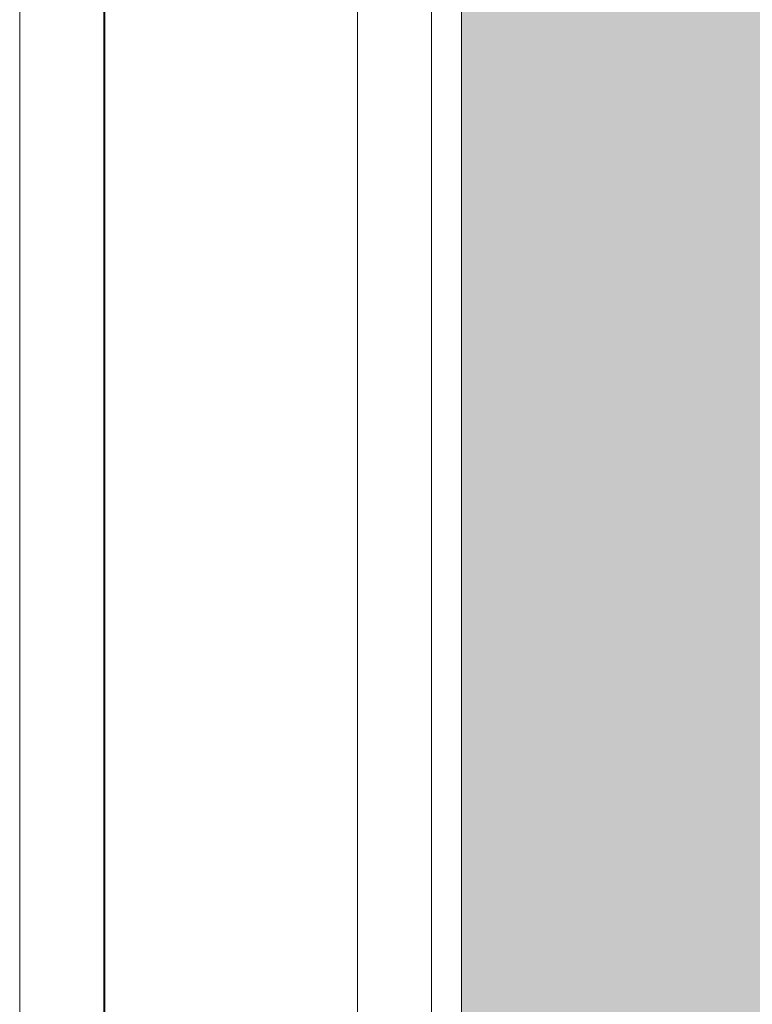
# Model space of a CAD drawing. Header units: millimetres. Extents: x 2016 to 102618, y -16590 to 68005.
# Tile 288 of 654: x 67985 to 68839, y 41573 to 42720. Entities that reach past the tile are written whole.
import ezdxf

# ---------------------------------------------------------------- set-up
doc = ezdxf.new("R2010")
doc.units = ezdxf.units.MM
for name, color, linetype, lineweight in [('A-DETL', 90, 'Continuous', 18), ('A-DETL-MBND', 5, 'Continuous', 13), ('A-FLOR', 192, 'Continuous', 13), ('A-WALL', 113, 'Continuous', 13), ('Q-SPCQ', 91, 'Continuous', 13)]:
    doc.layers.add(name, color=color, linetype=linetype, lineweight=lineweight)
doc.layers.add('Water', color=131, linetype='Continuous')

# ---------------------------------------------------------------- blocks, each defined once
blk = doc.blocks.new('43_VCS_SE_goot_rooster_schuin - 28_VCS_RVS wand-gootrooster 25000mm-4108952-00 Begane grond')
at = {"layer": 'Q-SPCQ'}
for p, q in [((-10470.3, 147.1), (5257.2, 147.1)), ((5256.7, 145.8), (-10470.3, 145.8)), ((-10470.2, -148.8), (5144.4, -148.8))]:
    blk.add_line(p, q, dxfattribs=at)
blk = doc.blocks.new('Walls 12 - Walls 1-3087048-00 Begane grond')
at = {"layer": 'A-WALL'}
blk.add_line((68465, 38339), (68465, 53945.4), dxfattribs=at)

msp = doc.modelspace()

# ---------------------------------------------------------------- hatches: boundary and pattern name
at = {"layer": 'Water', "transparency": 33554509}
msp.add_hatch(color=256, dxfattribs=at).paths.add_polyline_path([(89500, 36300), (89500, 61320), (68500, 61320), (68500, 36300), (89155, 36300)], flags=0)

# ---------------------------------------------------------------- linework, layer by layer
at = {"layer": 'A-DETL', "lineweight": 13}
msp.add_line((68500, 61320), (68500, 36300), dxfattribs=at)
at = {"layer": 'A-DETL-MBND'}
msp.add_line((68500, 53944.5), (68500, 38395), dxfattribs=at)
at = {"layer": 'A-FLOR'}
msp.add_line((67985, 54139.5), (67985, 38339), dxfattribs=at)

# ---------------------------------------------------------------- block references
at = {"layer": 'A-WALL'}
msp.add_blockref('Walls 12 - Walls 1-3087048-00 Begane grond', (0, 0), dxfattribs=at)
at = {"layer": 'Q-SPCQ', "rotation": 90.00000000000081}
msp.add_blockref('43_VCS_SE_goot_rooster_schuin - 28_VCS_RVS wand-gootrooster 25000mm-4108952-00 Begane grond', (68230.2, 48809.1), dxfattribs=at)

doc.saveas('drawing.dxf')
